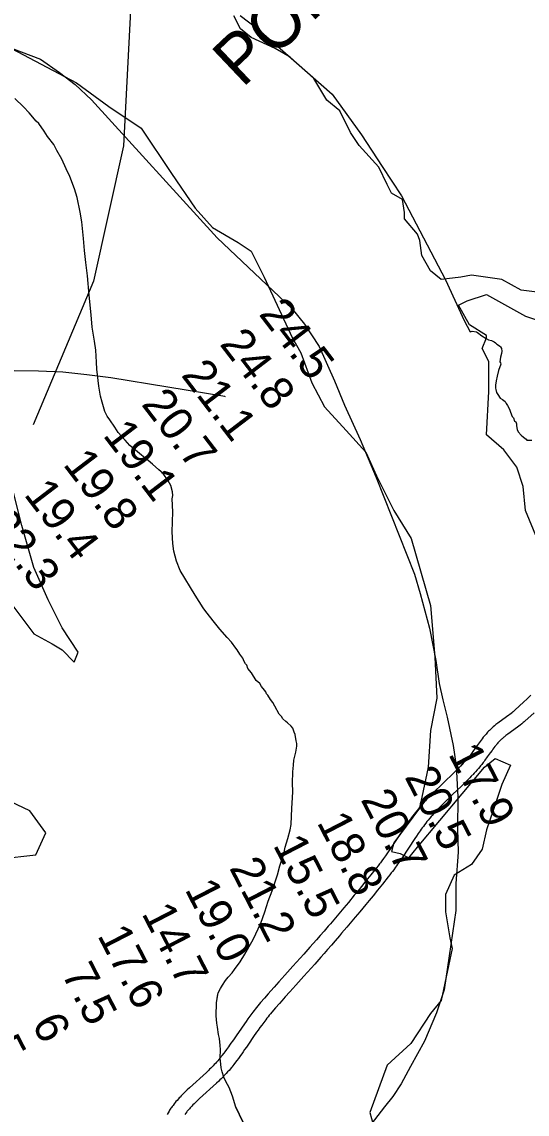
# Model space of a CAD drawing. Extents: x 3263578 to 3301413, y 764927 to 798602.
# Drawn here: x 3293417 to 3294440, y 782184 to 784397 of the extents above; entities that cross this region are included whole.
import ezdxf

# ---------------------------------------------------------------- set-up
doc = ezdxf.new("R2010")
doc.units = 0
for name, color, linetype in [('V-RIVR-RANG', 7, 'Continuous'), ('V-ROAD-CNTR', 7, 'Continuous'), ('V-SITE-VEGE', 7, 'Continuous'), ('V-TOPO-BNDY', 7, 'Continuous'), ('V-TOPO-GNAM-IDEN', 7, 'Continuous'), ('V-TOPO-MINR', 7, 'Continuous'), ('V-TOPO-SHOR', 7, 'Continuous')]:
    doc.layers.add(name, color=color, linetype=linetype)

msp = doc.modelspace()

# ---------------------------------------------------------------- linework, layer by layer
at = {"layer": 'V-ROAD-CNTR'}
for points in [[(3294448, 783032.7), (3294439.9, 783025.2), (3294433.9, 783019.5), (3294415.6, 783002.6), (3294414.2, 783001.4), (3294412.9, 783000.2), (3294411.6, 782999.1), (3294410.4, 782998.1), (3294407.8, 782996), (3294405.3, 782994.1), (3294403, 782992.4), (3294383.8, 782978.5), (3294381.2, 782976.6), (3294379, 782974.9), (3294377.1, 782973.4), (3294375.4, 782972.1), (3294373.9, 782970.8), (3294371.4, 782968.7), (3294369.5, 782967), (3294368, 782965.7), (3294366, 782963.7), (3294363.9, 782961.7), (3294362.1, 782959.8), (3294360.3, 782957.9), (3294358.7, 782956.1), (3294357.2, 782954.3), (3294355.7, 782952.6), (3294354.3, 782950.9), (3294351.6, 782947.7), (3294349.2, 782944.6), (3294347, 782941.7), (3294345, 782939), (3294341.3, 782934), (3294335.1, 782925.3), (3294330.5, 782918.9), (3294328.9, 782916.6), (3294327.4, 782914.6), (3294324.7, 782911.1), (3294322.8, 782908.6), (3294321.3, 782906.8), (3294319, 782904), (3294317.9, 782902.7), (3294316.7, 782901.4), (3294313.9, 782898.3), (3294311, 782895.2), (3294308.2, 782892.2)], [(3294454.3, 782997.5), (3294435.9, 782980.5), (3294434.3, 782979), (3294432.6, 782977.6), (3294431, 782976.2), (3294429.4, 782974.9), (3294426.4, 782972.4), (3294423.5, 782970.2), (3294420.8, 782968.2), (3294401.5, 782954.3), (3294399.3, 782952.7), (3294397.4, 782951.2), (3294395.7, 782949.9), (3294394.3, 782948.8), (3294393.1, 782947.8), (3294391, 782946), (3294389.5, 782944.7), (3294388.5, 782943.7), (3294386.9, 782942.2), (3294385.3, 782940.6), (3294383.9, 782939.1), (3294382.5, 782937.6), (3294381.1, 782936.2), (3294379.8, 782934.7), (3294378.6, 782933.2), (3294377.4, 782931.8), (3294375.1, 782929), (3294373, 782926.3), (3294371, 782923.7), (3294369.2, 782921.2), (3294365.7, 782916.4), (3294359.5, 782907.8), (3294354.8, 782901.3), (3294353, 782898.8), (3294351.3, 782896.6), (3294348.5, 782892.8), (3294346.2, 782889.9), (3294344.5, 782887.8), (3294341.9, 782884.6), (3294340.5, 782883), (3294339.1, 782881.5), (3294336, 782878), (3294333, 782874.8), (3294330.1, 782871.7)], [(3294308.3, 782892.3), (3294305.6, 782889.4), (3294302.9, 782886.7), (3294300.3, 782884.1), (3294295.2, 782879), (3294290.4, 782874.2), (3294285.8, 782869.8), (3294277.1, 782861.4), (3294269.4, 782854.1), (3294262.7, 782847.6), (3294256.7, 782841.9), (3294251.6, 782836.8), (3294247.1, 782832.3), (3294243.2, 782828.3), (3294239.8, 782824.8), (3294236.8, 782821.7), (3294234.3, 782819), (3294232, 782816.5), (3294228.1, 782812.3), (3294225.3, 782809), (3294223.1, 782806.5), (3294220, 782802.8), (3294216.8, 782799), (3294214, 782795.4), (3294211.3, 782791.9), (3294208.7, 782788.5), (3294206.2, 782785.2), (3294203.8, 782782), (3294201.5, 782778.8), (3294199.4, 782775.8), (3294195.2, 782769.9), (3294191.4, 782764.3), (3294187.8, 782759), (3294162.1, 782720.2), (3294158.9, 782715.4), (3294156.1, 782711.3), (3294153.6, 782707.7), (3294151.4, 782704.6), (3294149.4, 782701.9), (3294146, 782697.2), (3294143.4, 782693.7), (3294141.5, 782691.2), (3294138.5, 782687.3), (3294135.5, 782683.5), (3294124, 782669.2), (3294113.9, 782656.7), (3294105, 782645.7), (3294097.2, 782636.2), (3294090.3, 782627.9), (3294078.3, 782613.3), (3294069.2, 782602.5), (3294062.4, 782594.3), (3294052.2, 782582.1), (3294041.9, 782570), (3294037.6, 782565), (3294029.2, 782555.3), (3294021.3, 782546.2), (3294013.8, 782537.7), (3294006.8, 782529.8), (3294000.2, 782522.4), (3293987.8, 782508.5), (3293965.9, 782484.2), (3293949.5, 782465.9), (3293937.2, 782452.2), (3293928, 782441.8), (3293921.1, 782434), (3293915.9, 782428.1), (3293908.3, 782419.3), (3293900.6, 782410.4), (3293897.7, 782407), (3293895, 782403.6), (3293892.3, 782400.4), (3293889.8, 782397.2), (3293887.4, 782394.1), (3293885.1, 782391.1), (3293882.9, 782388.1), (3293878.7, 782382.5), (3293874.8, 782377.1), (3293871.2, 782372.1), (3293867.8, 782367.3), (3293861.7, 782358.4), (3293851.1, 782343), (3293847.1, 782337.2), (3293843.6, 782332.2), (3293840.6, 782327.9), (3293837.9, 782324.1), (3293835.6, 782320.8)], [(3294330, 782871.6), (3294327.2, 782868.6), (3294324.4, 782865.8), (3294321.7, 782863), (3294316.4, 782857.7), (3294311.4, 782852.8), (3294306.7, 782848.2), (3294297.8, 782839.7), (3294290.1, 782832.4), (3294283.5, 782826), (3294277.7, 782820.4), (3294272.7, 782815.5), (3294268.4, 782811.2), (3294264.6, 782807.4), (3294261.4, 782804.1), (3294258.6, 782801.1), (3294256.2, 782798.6), (3294254.2, 782796.3), (3294250.5, 782792.3), (3294247.9, 782789.3), (3294245.9, 782787), (3294243, 782783.6), (3294240.2, 782780.1), (3294237.5, 782776.8), (3294235, 782773.6), (3294232.6, 782770.4), (3294230.3, 782767.3), (3294228, 782764.3), (3294225.9, 782761.3), (3294223.8, 782758.4), (3294219.9, 782752.8), (3294216.2, 782747.4), (3294212.8, 782742.4), (3294187, 782703.5), (3294183.7, 782698.5), (3294180.7, 782694.3), (3294178.1, 782690.5), (3294175.8, 782687.3), (3294173.8, 782684.4), (3294170.2, 782679.5), (3294167.4, 782675.7), (3294165.3, 782673), (3294162.2, 782668.8), (3294158.9, 782664.8), (3294147.3, 782650.3), (3294137.1, 782637.8), (3294128.2, 782626.8), (3294120.4, 782617.2), (3294113.5, 782608.8), (3294101.4, 782594.2), (3294092.3, 782583.2), (3294085.4, 782575), (3294075.1, 782562.8), (3294064.7, 782550.6), (3294060.3, 782545.5), (3294051.9, 782535.6), (3294043.9, 782526.4), (3294036.3, 782517.9), (3294029.3, 782509.9), (3294022.6, 782502.4), (3294010.1, 782488.4), (3293988.2, 782464.1), (3293971.8, 782445.9), (3293959.6, 782432.2), (3293950.4, 782421.9), (3293943.6, 782414.2), (3293938.6, 782408.4), (3293931, 782399.7), (3293923.5, 782390.9), (3293920.8, 782387.7), (3293918.2, 782384.6), (3293915.8, 782381.6), (3293913.4, 782378.6), (3293911.1, 782375.7), (3293909, 782372.9), (3293906.9, 782370.2), (3293902.9, 782364.7), (3293899.1, 782359.6), (3293895.7, 782354.7), (3293892.4, 782350.1), (3293886.4, 782341.4), (3293875.8, 782326), (3293871.8, 782320.2), (3293868.3, 782315.1), (3293865.1, 782310.6), (3293862.4, 782306.7), (3293860, 782303.4)], [(3293835.6, 782320.9), (3293831.5, 782315.1), (3293828.3, 782310.9), (3293826, 782307.8), (3293822.4, 782303.1), (3293820.6, 782300.8), (3293818.8, 782298.5), (3293817.6, 782297), (3293816.4, 782295.5), (3293813.9, 782292.6), (3293811.4, 782289.8), (3293809, 782287.1), (3293806.6, 782284.6), (3293804.2, 782282.1), (3293801.9, 782279.7), (3293799.6, 782277.4), (3293797.3, 782275.2), (3293795.1, 782273.1), (3293790.8, 782269), (3293756.4, 782237.8), (3293752, 782233.7), (3293748.2, 782230), (3293744.9, 782226.8), (3293742.1, 782223.9), (3293739.6, 782221.3), (3293737.5, 782219.1), (3293735.6, 782217.1), (3293734, 782215.2), (3293731.3, 782212.1), (3293729.2, 782209.7), (3293727.7, 782207.8), (3293725.4, 782205), (3293723.2, 782202.2), (3293721.7, 782200.1), (3293720.2, 782198.1), (3293718.9, 782196.2), (3293717.6, 782194.3), (3293716.4, 782192.4), (3293715.2, 782190.6), (3293713.1, 782187.2), (3293711.2, 782183.9)], [(3293859.9, 782303.3), (3293855.7, 782297.4), (3293852.4, 782292.9), (3293849.9, 782289.6), (3293846.1, 782284.7), (3293844.2, 782282.2), (3293842.2, 782279.8), (3293840.8, 782278), (3293839.4, 782276.3), (3293836.6, 782273), (3293833.8, 782269.8), (3293831, 782266.8), (3293828.4, 782263.9), (3293825.7, 782261.2), (3293823.2, 782258.6), (3293820.7, 782256.1), (3293818.2, 782253.7), (3293815.8, 782251.4), (3293811.2, 782247), (3293776.8, 782215.8), (3293772.7, 782212), (3293769.2, 782208.6), (3293766.2, 782205.6), (3293763.6, 782203), (3293761.4, 782200.7), (3293759.5, 782198.6), (3293757.8, 782196.9), (3293756.4, 782195.3), (3293754, 782192.5), (3293752.2, 782190.4), (3293750.9, 782188.8), (3293748.9, 782186.4), (3293747, 782184)]]:
    msp.add_lwpolyline(points, dxfattribs=at)
at = {"layer": 'V-SITE-VEGE'}
for p, q in [((3293859.2, 784409.6), (3293895.8, 784381.8)), ((3293895.8, 784381.8), (3294045.2, 784250)), ((3294045.2, 784250), (3294105.1, 784168.1)), ((3294105.1, 784168.1), (3294146.9, 784103.6)), ((3294146.9, 784103.6), (3294186.1, 784044.6)), ((3294186.1, 784044.6), (3294274.8, 783874.3)), ((3294274.8, 783874.3), (3294313, 783791.8)), ((3294313, 783791.8), (3294324.9, 783769.2)), ((3294324.9, 783769.2), (3294329.3, 783770)), ((3294329.3, 783770), (3294337.7, 783768.8)), ((3294337.7, 783768.8), (3294340.1, 783767.7)), ((3294340.1, 783767.7), (3294348.8, 783760.6)), ((3294348.8, 783760.6), (3294357.5, 783755.4)), ((3294357.5, 783755.4), (3294362.4, 783752.8)), ((3294362.4, 783752.8), (3294368.3, 783751.6)), ((3294368.3, 783751.6), (3294370.7, 783750.1)), ((3294370.7, 783750.1), (3294373.6, 783748.5)), ((3294373.6, 783748.5), (3294376.5, 783746.4)), ((3294376.5, 783746.4), (3294378.9, 783743.9)), ((3294378.9, 783743.9), (3294382.3, 783741.8)), ((3294382.3, 783741.8), (3294385.2, 783739.8)), ((3294385.2, 783739.8), (3294386.6, 783738.2)), ((3294386.6, 783738.2), (3294388.5, 783735.2)), ((3294389.3, 783729.8), (3294388.2, 783724.9)), ((3294388.5, 783735.2), (3294389.3, 783729.8)), ((3294386.5, 783717.5), (3294384.7, 783708.2)), ((3294384.7, 783708.2), (3294386.2, 783706.2)), ((3294386.2, 783706.2), (3294387.1, 783703.2)), ((3294388.2, 783724.9), (3294386.5, 783717.5)), ((3294382.3, 783690.5), (3294379.5, 783679.2)), ((3294387.1, 783703.2), (3294382.3, 783690.5)), ((3294376.4, 783660.6), (3294376.3, 783654.7)), ((3294377.7, 783669.9), (3294376.4, 783660.6)), ((3294379.5, 783679.2), (3294377.7, 783669.9)), ((3294376.3, 783654.7), (3294377.2, 783652.2)), ((3294377.2, 783652.2), (3294378.5, 783645.7)), ((3294378.5, 783645.7), (3294380.8, 783641.7)), ((3294380.8, 783641.7), (3294385.5, 783634.2)), ((3294385.5, 783634.2), (3294390.4, 783632.1)), ((3294390.4, 783632.1), (3294395.7, 783628)), ((3294395.7, 783628), (3294398, 783623.4)), ((3294398, 783623.4), (3294400.4, 783619.4)), ((3294400.4, 783619.4), (3294404.6, 783612.4)), ((3294404.6, 783612.4), (3294406.4, 783605.9)), ((3294406.4, 783605.9), (3294410.1, 783597.4)), ((3294410.1, 783597.4), (3294412.5, 783594.4)), ((3294412.5, 783594.4), (3294414.8, 783587.9)), ((3294414.8, 783587.9), (3294417.2, 783586.9)), ((3294417.2, 783586.9), (3294419, 783582.4)), ((3294419, 783582.4), (3294418.9, 783578.4)), ((3294418.9, 783578.4), (3294420.2, 783571)), ((3294420.2, 783571), (3294422, 783566.5)), ((3294422, 783566.5), (3294428.3, 783559.9)), ((3294428.3, 783559.9), (3294433.1, 783555.3)), ((3294433.1, 783555.3), (3294438.4, 783551.2)), ((3294438.4, 783551.2), (3294439.8, 783549.7)), ((3294439.8, 783549.7), (3294450.1, 783549.4))]:
    msp.add_line(p, q, dxfattribs=at)
for points in [[(3293376.4, 784350.5), (3293454.7, 784321), (3293493.6, 784294.1), (3293525.2, 784270), (3293558, 784238.7), (3293812.7, 783959.1), (3293963.7, 783815.9), (3293989.8, 783784.1), (3294018.9, 783739), (3294049.9, 783669.4), (3294070.2, 783620.6), (3294102.5, 783550.9), (3294134.6, 783474.1), (3294212.1, 783278.2), (3294223.5, 783238.9), (3294242.6, 783168.4), (3294255.2, 783103.3), (3294262.4, 783056.8), (3294269.4, 783023.6), (3294278.2, 782988.3), (3294290.4, 782931.2), (3294296.5, 782890), (3294299.9, 782827.2), (3294299.4, 782762.5), (3294300.6, 782714.9), (3294296.1, 782651.6), (3294295.8, 782596.8), (3294272, 782436.3), (3294256.7, 782389.9), (3294232.6, 782332.5), (3294204, 782281.1), (3294185.1, 782246), (3294168.5, 782220.1), (3294151.4, 782199.4), (3294124.6, 782163.9)], [(3293967.3, 782891.2), (3293967.6, 782901.2), (3293971.7, 782917.6), (3293973.9, 782929.5), (3293974, 782935), (3293972.4, 782940.5), (3293970.9, 782953.4), (3293968.3, 782958), (3293965.8, 782966.4), (3293962.2, 782970.1), (3293955.1, 782976.8), (3293951.5, 782979.6), (3293945.3, 782985.3), (3293942.7, 782990), (3293938.2, 782994.7), (3293929.5, 783010.5), (3293925.1, 783018), (3293920.8, 783024.5), (3293915.5, 783032.9), (3293912.8, 783035.8), (3293911.1, 783039.5), (3293908.5, 783043.2), (3293902.3, 783050.7), (3293898.8, 783056.3), (3293891.6, 783063), (3293882, 783077.9), (3293874.9, 783087.3), (3293872.4, 783093.8), (3293869.7, 783096.6), (3293867.1, 783101.3), (3293864.5, 783107.8), (3293858.4, 783116.2), (3293853.1, 783124.6), (3293850.5, 783128.3), (3293841.7, 783140.5), (3293832.8, 783149.9), (3293817.7, 783166.9), (3293807.1, 783180), (3293789.4, 783202.5), (3293784.1, 783210), (3293768.4, 783235.2), (3293737.7, 783285.6), (3293730, 783304.2), (3293725.1, 783324.5), (3293722.8, 783340.2), (3293721.7, 783364), (3293722.9, 783404.3), (3293721.8, 783430.9), (3293722.9, 783437.3), (3293722.2, 783444.7), (3293719, 783457.6), (3293713.7, 783466.9), (3293703.2, 783481.9), (3293694.2, 783489.5), (3293681.7, 783500.9), (3293672.8, 783508.5), (3293659.3, 783518.9), (3293636.1, 783538.9), (3293626.3, 783549.3), (3293612.1, 783565.3), (3293605.1, 783575.5), (3293595.4, 783590.5), (3293590.2, 783598), (3293584.9, 783607.3), (3293580, 783626.7), (3293576.7, 783638.7), (3293572.7, 783659), (3293569.1, 783693), (3293568.6, 783707.7), (3293566.6, 783731.6), (3293564.4, 783750), (3293559.7, 783778.5), (3293557.7, 783803.4), (3293553.3, 783842.9), (3293549.9, 783882.4), (3293547, 783909.1), (3293544.1, 783933.9), (3293542, 783957.8), (3293538.5, 783991.8), (3293535.4, 784011.2), (3293528.9, 784040.7), (3293523.9, 784058.3), (3293514.6, 784083.3), (3293506.8, 784099.1), (3293498.2, 784118.6), (3293487.7, 784136.3), (3293481.6, 784148.4), (3293469.3, 784164.4), (3293462.3, 784175.6), (3293451.7, 784190.6), (3293446.3, 784195.3), (3293432.2, 784212.2), (3293420.6, 784224.5), (3293402.8, 784241.5)], [(3293864.5, 782169.1), (3293850.7, 782198.8), (3293844, 782221), (3293837.2, 782238.6), (3293830.2, 782250.7), (3293825.9, 782259.1), (3293822.5, 782270.2), (3293821, 782278.5), (3293820.3, 782285.9), (3293818.8, 782297.8), (3293819.3, 782315.2), (3293818.6, 782323.5), (3293817.2, 782337.3), (3293815.6, 782345.6), (3293813.3, 782360.3), (3293811.7, 782368.6), (3293810.3, 782383.3), (3293811.1, 782409.9), (3293814.4, 782430), (3293819.2, 782439), (3293823.1, 782445.3), (3293829.8, 782455.2), (3293834.6, 782461.5), (3293843.1, 782470.4), (3293847.9, 782477.6), (3293859.3, 782492.8), (3293868.9, 782508.1), (3293885.4, 782537.9), (3293901, 782571.3), (3293909, 782594), (3293916.1, 782615.8), (3293924, 782636.7), (3293935.1, 782669.3), (3293939.3, 782687.6), (3293947.3, 782711.2), (3293950.5, 782724.8), (3293955.6, 782743), (3293960.7, 782760.3), (3293962.8, 782771.2), (3293963.8, 782804.2), (3293965.3, 782825.2), (3293965.7, 782838), (3293965.3, 782854.5), (3293965.9, 782877.4), (3293967.3, 782891.2)]]:
    msp.add_lwpolyline(points, dxfattribs=at)
at = {"layer": 'V-TOPO-BNDY'}
msp.add_lwpolyline([(3299171.8, 792803.9), (3294693.5, 792012.3), (3294407.2, 788260.6), (3293659.3, 786573.6), (3293647.8, 784628.8), (3293622.9, 784145.8), (3293562.1, 783871.7), (3293439.8, 783580.7)], dxfattribs=at)
at = {"layer": 'V-TOPO-MINR'}
for p, q in [((3293450.9, 783689.3), (3293401.7, 783690)), ((3293499.9, 783687), (3293450.9, 783689.3)), ((3293548.8, 783682), (3293499.9, 783687)), ((3293597.6, 783675.4), (3293548.8, 783682)), ((3293828.3, 783637.8), (3293597.6, 783675.4)), ((3293829.8, 783637.5), (3293828.3, 783637.8))]:
    msp.add_line(p, q, dxfattribs=at)
at = {"layer": 'V-TOPO-SHOR'}
for points in [[(3294498.2, 783844.5), (3294428.2, 783853.2), (3294388.9, 783875.1), (3294327.7, 783883.9), (3294305.8, 783879.5), (3294266.4, 783875.1), (3294244.6, 783892.6), (3294227.1, 783923.2), (3294222.7, 783953.8), (3294218.3, 783966.9), (3294192.1, 783997.5), (3294192.1, 784010.7), (3294187.7, 784036.9), (3294165.9, 784050), (3294157.1, 784067.5), (3294139.7, 784102.5), (3294100.3, 784146.2), (3294082.8, 784172.5), (3294061, 784216.2), (3294034.7, 784238), (3294008.5, 784281.8), (3293960.4, 784325.5), (3293929.8, 784343), (3293881.7, 784364.9), (3293859.8, 784382.4), (3293846.7, 784408.6)], [(3293396.4, 784343), (3293527.5, 784273.1), (3293593.1, 784225), (3293658.7, 784181.2), (3293719.9, 784089.4), (3293768, 784019.4), (3293803, 783980.1), (3293855.4, 783949.5), (3293881.7, 783932), (3293907.9, 783879.5), (3293964.7, 783757.1), (3293982.2, 783726.5), (3294004.1, 783665.3), (3294030.3, 783617.2), (3294074, 783569.1), (3294113.4, 783525.3), (3294135.2, 783477.2), (3294170.2, 783407.3), (3294205.2, 783350.4), (3294244.5, 783214.9), (3294253.3, 783109.9), (3294257.6, 783026.9), (3294244.5, 782961.3), (3294240.1, 782886.9), (3294222.6, 782803.9), (3294170.1, 782733.9), (3294165.8, 782716.4), (3294183.3, 782712), (3294200.7, 782703.3), (3294218.2, 782725.2), (3294353.8, 782886.9), (3294375.7, 782904.4), (3294406.3, 782891.3), (3294388.8, 782851.9), (3294371.3, 782799.5), (3294358.2, 782760.1), (3294349.4, 782720.8), (3294327.5, 782690.2), (3294292.6, 782668.3), (3294275.1, 782629), (3294275.1, 782594), (3294283.8, 782541.5), (3294288.2, 782519.6), (3294266.3, 782414.7), (3294244.4, 782388.5), (3294205.1, 782327.3), (3294157, 782283.5), (3294122, 782187.4), (3294135.1, 782139.3)], [(3293659.3, 783518.9), (3293636.1, 783538.9), (3293626.3, 783549.3), (3293612.1, 783565.3), (3293605.1, 783575.5), (3293595.4, 783590.5), (3293590.2, 783598), (3293584.9, 783607.3), (3293580, 783626.7), (3293576.7, 783638.7), (3293572.7, 783659), (3293569.1, 783693), (3293568.6, 783707.7), (3293566.6, 783731.6), (3293564.4, 783750), (3293559.7, 783778.5), (3293557.7, 783803.4), (3293553.3, 783842.9), (3293549.9, 783882.4), (3293547, 783909.1), (3293544.1, 783933.9), (3293542, 783957.8), (3293538.5, 783991.8), (3293535.4, 784011.2), (3293528.9, 784040.7), (3293523.9, 784058.3), (3293514.6, 784083.3), (3293506.8, 784099.1), (3293498.2, 784118.6), (3293487.7, 784136.3), (3293481.6, 784148.4), (3293469.3, 784164.4), (3293462.3, 784175.6), (3293451.7, 784190.6), (3293446.3, 784195.3), (3293432.2, 784212.2), (3293420.6, 784224.5), (3293402.8, 784241.5)], [(3294498.1, 783258.6), (3294436.9, 783407.2), (3294432.6, 783455.3), (3294419.4, 783494.7), (3294393.2, 783529.7), (3294358.2, 783560.3), (3294362.6, 783647.7), (3294362.6, 783674), (3294362.6, 783709), (3294349.5, 783735.2), (3294358.2, 783757), (3294358.2, 783761.4), (3294323.3, 783783.3), (3294301.4, 783822.6), (3294318.9, 783831.4), (3294358.3, 783844.5), (3294437, 783800.8), (3294476.3, 783787.6)], [(3293392.8, 783222.2), (3293441.6, 783157.1), (3293478.3, 783136.7), (3293498.6, 783124.5), (3293523, 783100.1), (3293531.1, 783120.4), (3293498.6, 783169.3), (3293470.1, 783226.2), (3293441.6, 783291.4), (3293417.2, 783376.8), (3293372.5, 783551.8)], [(3293850.7, 782198.8), (3293844, 782221), (3293837.2, 782238.6), (3293830.2, 782250.7), (3293825.9, 782259.1), (3293822.5, 782270.2), (3293821, 782278.5), (3293820.3, 782285.9), (3293818.8, 782297.8), (3293819.3, 782315.2), (3293818.6, 782323.5), (3293817.2, 782337.3), (3293815.6, 782345.6), (3293813.3, 782360.3), (3293811.7, 782368.6), (3293810.3, 782383.3), (3293811.1, 782409.9), (3293813.3, 782423.6), (3293814.4, 782430), (3293819.2, 782439), (3293823.1, 782445.3), (3293829.8, 782455.2), (3293834.6, 782461.5), (3293843.1, 782470.4), (3293847.9, 782477.6), (3293859.3, 782492.8), (3293868.9, 782508.1), (3293885.4, 782537.9), (3293901, 782571.3), (3293909, 782594), (3293916.1, 782615.8), (3293924, 782636.7), (3293935.1, 782669.3), (3293939.3, 782687.6), (3293947.3, 782711.2), (3293950.5, 782724.8), (3293955.6, 782743), (3293960.7, 782760.3), (3293962.8, 782771.2), (3293963.8, 782804.2), (3293965.3, 782825.2), (3293965.7, 782838), (3293965.3, 782854.5), (3293965.9, 782877.4), (3293967.3, 782891.2), (3293967.6, 782901.2), (3293971.7, 782917.6), (3293973.9, 782929.5), (3293974, 782935), (3293972.4, 782940.5), (3293970.9, 782953.4), (3293968.3, 782958), (3293965.8, 782966.4), (3293962.2, 782970.1), (3293955.1, 782976.8), (3293951.5, 782979.6), (3293945.3, 782985.3), (3293942.7, 782990), (3293938.2, 782994.7), (3293929.5, 783010.5), (3293925.1, 783018), (3293920.8, 783024.5), (3293915.5, 783032.9), (3293912.8, 783035.8), (3293911.1, 783039.5), (3293908.5, 783043.2), (3293902.3, 783050.7), (3293898.8, 783056.3), (3293891.6, 783063), (3293882, 783077.9), (3293874.9, 783087.3), (3293872.4, 783093.8), (3293869.7, 783096.6), (3293867.1, 783101.3), (3293864.5, 783107.8), (3293858.4, 783116.2), (3293853.1, 783124.6), (3293850.5, 783128.3), (3293841.7, 783140.5), (3293832.8, 783149.9), (3293817.7, 783166.9), (3293807.1, 783180), (3293789.4, 783202.5), (3293784.1, 783210), (3293768.4, 783235.2), (3293737.7, 783285.6), (3293730, 783304.2), (3293725.1, 783324.5), (3293722.8, 783340.2), (3293721.7, 783364), (3293722.9, 783404.3), (3293721.8, 783430.9), (3293722.9, 783437.3), (3293722.2, 783444.7), (3293719, 783457.6), (3293713.7, 783466.9), (3293703.2, 783481.9), (3293694.2, 783489.5), (3293681.7, 783500.9), (3293672.8, 783508.5), (3293659.3, 783518.9)], [(3293372.4, 782701.4), (3293445.7, 782709.5), (3293466, 782754.2), (3293433.5, 782799), (3293380.6, 782823.4)], [(3293850.7, 782198.8), (3293864.5, 782169.1), (3293869.6, 782157), (3293877.5, 782142.1), (3293880.7, 782129.2), (3293884.2, 782123.6), (3293886.7, 782113.4), (3293887.5, 782108.8), (3293890.1, 782103.2), (3293892.6, 782095.8), (3293895.1, 782087.5), (3293896.8, 782083.8), (3293898.5, 782079.2), (3293898.4, 782075.5), (3293900.1, 782069.9), (3293901.6, 782059.8), (3293901.5, 782053.7)]]:
    msp.add_lwpolyline(points, dxfattribs=at)

# ---------------------------------------------------------------- texts
at = {"layer": 'V-RIVR-RANG'}
for s, rotation, p in [('24.5', 307.3983, (3293895.5, 783804.7)), ('24.8', 307.3983, (3293816.2, 783743.8)), ('21.1', 307.3983, (3293738.3, 783681)), ('20.7', 307.3983, (3293657.6, 783622)), ('19.1', 307.3983, (3293579.7, 783559.2)), ('19.8', 307.3983, (3293499, 783500.1)), ('19.4', 307.3983, (3293419.7, 783439.2)), ('22.3', 307.3983, (3293340.4, 783378.3)), ('17.9', 297.3083, (3294279.8, 782914.1)), ('20.5', 297.3083, (3294191.2, 782867.8)), ('20.7', 297.3083, (3294102.4, 782821.7)), ('18.8', 297.3083, (3294013.7, 782775.6)), ('15.5', 297.3083, (3293924.9, 782729.5)), ('21.2', 297.3083, (3293836.2, 782683.4)), ('19.0', 297.3083, (3293746.1, 782639.9)), ('14.7', 297.3083, (3293658.7, 782591.2)), ('17.6', 297.3083, (3293569.1, 782546.7)), ('7.5', 297.3083, (3293496.5, 782469.5)), ('6', 297.3083, (3293436.4, 782367.8)), ('5', 297.3083, (3293346.9, 782323.1))]:
    msp.add_text(s, height=67, rotation=rotation, dxfattribs=at).set_placement(p)
at = {"layer": 'V-TOPO-GNAM-IDEN'}
msp.add_text('PORT HICKEY LDG.', height=100, rotation=43.4717, dxfattribs=at).set_placement((3293863.6, 784261.4))

doc.saveas('drawing.dxf')
